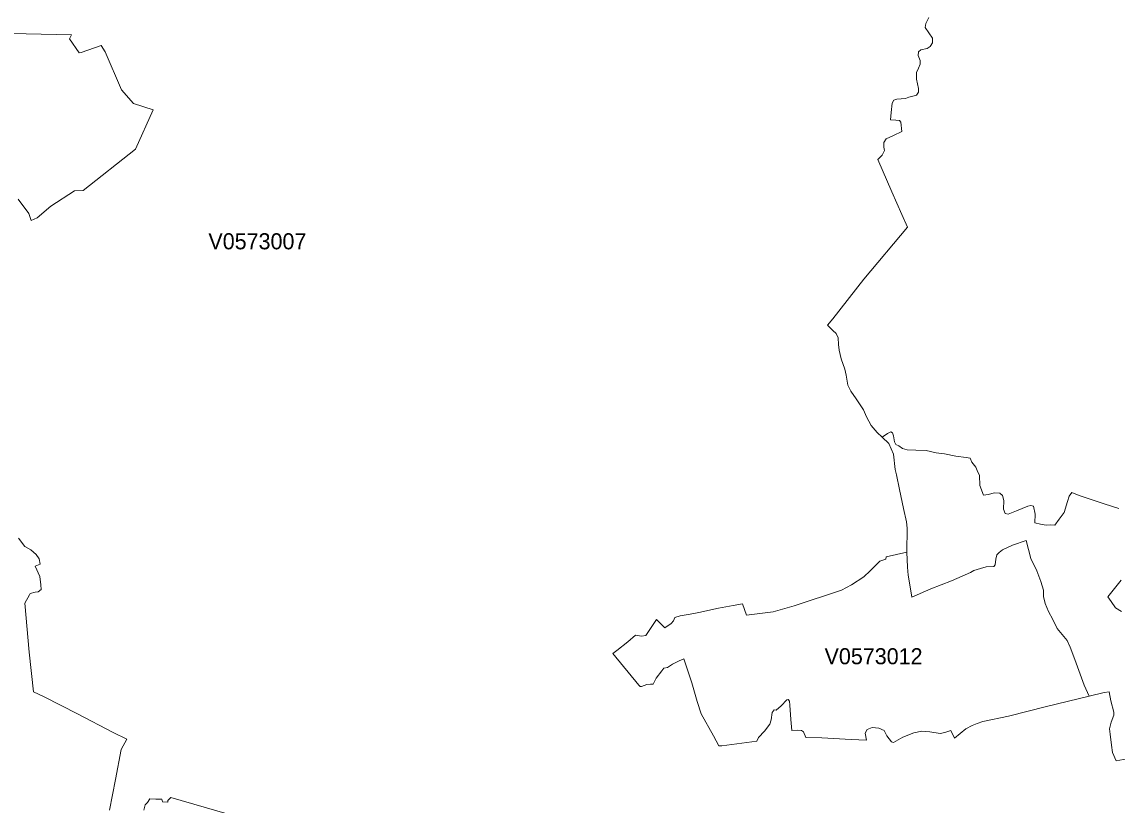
# Model space of a CAD drawing. Extents: x 369010 to 735936, y 6377141 to 6616555.
# Drawn here: x 618202 to 625018, y 6512798 to 6517672 of the extents above; entities that cross this region are included whole.
import ezdxf
from ezdxf.enums import TextEntityAlignment as Align

# ---------------------------------------------------------------- set-up
doc = ezdxf.new("R2010")
doc.units = 0
doc.header["$LTSCALE"] = 40
doc.layers.add('3', color=7, linetype='Continuous', lineweight=13)
doc.layers.add('4', color=7, linetype='Continuous')

msp = doc.modelspace()

# ---------------------------------------------------------------- linework, layer by layer
at = {"layer": '3'}
for points in [[(623846.48, 6517698.73), (623826.61, 6517661.49), (623822.64, 6517636.34), (623846.48, 6517603.07), (623869.15, 6517571.13), (623867.83, 6517540.51), (623853.26, 6517518), (623835.88, 6517507.25), (623796, 6517497.98), (623781.6, 6517485.4), (623780.27, 6517462.72), (623790.87, 6517430.78), (623790.87, 6517408.27), (623781.6, 6517384.28), (623769.68, 6517356.31), (623769.68, 6517315.09), (623781.6, 6517258), (623781.6, 6517234), (623768.36, 6517216.79), (623747.17, 6517210.17), (623720.53, 6517203.55), (623700.67, 6517195.44), (623647.54, 6517191.46), (623629, 6517184.18), (623618.41, 6517165.64), (623611.79, 6517107.06), (623606.33, 6517063.2), (623640.92, 6517060.55), (623662.27, 6517059.23), (623671.54, 6517047.31), (623676.83, 6516990.05), (623625.03, 6516964.89), (623581.17, 6516943.54), (623565.28, 6516922.35), (623565.28, 6516891.74), (623570.58, 6516870.88), (623556.02, 6516842.91), (623528.05, 6516814.94), (623615.76, 6516613.52), (623678.16, 6516473.84), (623712.75, 6516394.07), (623441.65, 6516071.83), (623248.18, 6515824.9), (623215.08, 6515785.18), (623248.34, 6515751.08), (623269.53, 6515732.55), (623281.61, 6515705.9), (623284.26, 6515664.69), (623288.23, 6515628.77), (623299.98, 6515575.98), (623322.66, 6515510.77), (623330.6, 6515473.53), (623342.52, 6515411.14), (623361.05, 6515373.9), (623394.32, 6515326.07), (623427.58, 6515276.91), (623439.34, 6515257.38), (623457.87, 6515213.53), (623487.17, 6515160.4), (623524.4, 6515116.54), (623554.86, 6515088.57)], [(623640.92, 6517060.55), (623606.33, 6517063.2), (623611.79, 6517107.06), (623618.41, 6517165.64), (623629, 6517184.18), (623647.54, 6517191.46), (623700.67, 6517195.44), (623720.53, 6517203.55), (623747.17, 6517210.17), (623768.36, 6517216.79), (623781.6, 6517234), (623781.6, 6517258), (623769.68, 6517315.09), (623769.68, 6517356.31), (623781.6, 6517384.28), (623790.87, 6517408.27), (623790.87, 6517430.78), (623780.27, 6517462.72), (623781.6, 6517485.4), (623796, 6517497.98), (623835.88, 6517507.25), (623853.26, 6517518), (623867.83, 6517540.51), (623869.15, 6517571.13), (623846.48, 6517603.07), (623822.64, 6517636.34), (623826.61, 6517661.49), (623846.48, 6517698.73)], [(618178.79, 6516569.66), (618245.16, 6516479.3), (618259.39, 6516436.93), (618296.63, 6516452.82), (618381.53, 6516524.48), (618528.67, 6516621.14), (618583.12, 6516622.46), (618908, 6516879.82), (619018.06, 6517125.1), (618897.08, 6517163.49), (618821.44, 6517249.89), (618720.65, 6517485.73), (618694.17, 6517524.13), (618570.7, 6517481.76), (618558.79, 6517479.11), (618497.72, 6517566.66), (618509.63, 6517591.98), (618228.44, 6517596.95), (617955.53, 6517599.6)], [(617955.53, 6517599.6), (618228.44, 6517596.95), (618509.63, 6517591.98), (618497.72, 6517566.66), (618558.79, 6517479.11), (618570.7, 6517481.76), (618694.17, 6517524.13), (618720.65, 6517485.73), (618821.44, 6517249.89), (618897.08, 6517163.49), (619018.06, 6517125.1), (618908, 6516879.82), (618583.12, 6516622.46), (618528.67, 6516621.14), (618381.53, 6516524.48), (618296.63, 6516452.82), (618259.39, 6516436.93), (618245.16, 6516479.3), (618178.79, 6516569.66)], [(622970.63, 6513455.05), (622961.36, 6513453.72), (622926.77, 6513416.48), (622894.83, 6513388.51), (622884.23, 6513391), (622870.83, 6513373.62), (622864.21, 6513328.1), (622856.1, 6513302.78), (622822.83, 6513258.59), (622786.75, 6513218.54), (622776, 6513197.02), (622556.87, 6513166.41), (622538.17, 6513166.41), (622504.9, 6513228.8), (622428.77, 6513366.5), (622403.45, 6513442.8), (622371.34, 6513559.15), (622322.02, 6513708.27), (622291.23, 6513695.03), (622249.86, 6513674.83), (622220.4, 6513654.81), (622196.4, 6513649.51), (622184.32, 6513633.46), (622149.73, 6513587.94), (622129.54, 6513550.54), (622113.65, 6513550.54), (622090.81, 6513547.89), (622057.38, 6513535.81), (622049.43, 6513537.14), (622040, 6513543.76), (621879.79, 6513741.7), (621904.95, 6513760.4), (621971.81, 6513813.86), (622021.13, 6513856.72), (622058.54, 6513848.61), (622085.18, 6513853.91), (622151.88, 6513954.21), (622202.69, 6513900.75), (622242.74, 6513927.39), (622256.15, 6513944.77), (622264.09, 6513964.8), (622297.52, 6513975.56), (622360.41, 6513986.31), (622413.87, 6513996.91), (622536.35, 6514023.55), (622627.21, 6514040.93), (622686.13, 6514050.36), (622710.12, 6513979.53), (622876.13, 6514001.54), (623007.54, 6514037.29), (623302.63, 6514135.76), (623365.19, 6514169.03), (623441.16, 6514217.69), (623481.7, 6514256.58), (623539.96, 6514316.16), (623578.52, 6514328.08), (623579.85, 6514343.97), (623709.93, 6514371.94), (623711.26, 6514520.89), (623707.45, 6514561.77), (623688.75, 6514642.87), (623662.27, 6514762.03), (623643.73, 6514852.56), (623636.95, 6514886.99), (623626.35, 6514981.49), (623595.9, 6515047.86), (623554.86, 6515088.57), (623524.4, 6515116.54), (623487.17, 6515160.4), (623457.87, 6515213.53), (623439.34, 6515257.38), (623427.58, 6515276.91), (623394.32, 6515326.07), (623361.05, 6515373.9), (623342.52, 6515411.14), (623330.6, 6515473.53), (623322.66, 6515510.77), (623299.98, 6515575.98), (623288.23, 6515628.77), (623284.26, 6515664.69), (623281.61, 6515705.9), (623269.53, 6515732.55), (623248.34, 6515751.08), (623215.08, 6515785.18), (623248.18, 6515824.9), (623441.65, 6516071.83), (623712.75, 6516394.07), (623678.16, 6516473.84), (623615.76, 6516613.52), (623528.05, 6516814.94), (623556.02, 6516842.91), (623570.58, 6516870.88), (623565.28, 6516891.74), (623565.28, 6516922.35), (623581.17, 6516943.54), (623625.03, 6516964.89), (623676.83, 6516990.05), (623671.54, 6517047.31), (623662.27, 6517059.23), (623640.92, 6517060.55)], [(623554.86, 6515088.57), (623588.12, 6515109.75), (623609.31, 6515121.84), (623620.07, 6515113.89), (623625.36, 6515096.51), (623631.98, 6515057.95), (623639.76, 6515042.39), (623658.3, 6515034.45), (623682.3, 6515017.24), (623711.42, 6515009.13), (623765.87, 6515006.48), (623828.27, 6515003.83), (623890.83, 6514990.59), (623943.96, 6514983.97), (624014.3, 6514970.57), (624077.85, 6514961.46), (624103.17, 6514956.17), (624112.44, 6514932.17), (624137.6, 6514901.55), (624146.53, 6514880.37), (624161.26, 6514849.91), (624163.91, 6514786.03), (624185.1, 6514727.61), (624215.71, 6514731.58), (624254.11, 6514740.85), (624287.38, 6514739.52), (624304.59, 6514724.96), (624312.37, 6514693.35), (624311.04, 6514640.22), (624320.48, 6514612.25), (624340.34, 6514609.6), (624390.82, 6514629.63), (624461.16, 6514658.76), (624481.02, 6514662.89), (624496.91, 6514658.76), (624507.5, 6514608.28), (624504.85, 6514555.15), (624540.76, 6514545.88), (624576.68, 6514540.59), (624601.84, 6514541.91), (624629.81, 6514539.26), (624657.61, 6514577.66), (624688.23, 6514619.03), (624708.09, 6514686.73), (624718.85, 6514719.99), (624736.06, 6514743.99), (624781.24, 6514725.29), (624843.64, 6514704.1), (624936.32, 6514673.49), (625029.17, 6514643.03)], [(624936.32, 6514673.49), (624843.64, 6514704.1), (624781.24, 6514725.29), (624736.06, 6514743.99), (624718.85, 6514719.99), (624708.09, 6514686.73), (624688.23, 6514619.03), (624657.61, 6514577.66), (624629.81, 6514539.26), (624601.84, 6514541.91), (624576.68, 6514540.59), (624540.76, 6514545.88), (624504.85, 6514555.15), (624507.5, 6514608.28), (624496.91, 6514658.76), (624481.02, 6514662.89), (624461.16, 6514658.76), (624390.82, 6514629.63), (624340.34, 6514609.6), (624320.48, 6514612.25), (624311.04, 6514640.22), (624312.37, 6514693.35), (624304.59, 6514724.96), (624287.38, 6514739.52), (624254.11, 6514740.85), (624215.71, 6514731.58), (624185.1, 6514727.61), (624163.91, 6514786.03), (624161.26, 6514849.91), (624146.53, 6514880.37), (624137.6, 6514901.55), (624112.44, 6514932.17), (624103.17, 6514956.17), (624077.85, 6514961.46), (624014.3, 6514970.57), (623943.96, 6514983.97), (623890.83, 6514990.59), (623828.27, 6515003.83), (623765.87, 6515006.48), (623711.42, 6515009.13), (623682.3, 6515017.24), (623658.3, 6515034.45), (623639.76, 6515042.39), (623631.98, 6515057.95), (623625.36, 6515096.51), (623620.07, 6515113.89), (623609.31, 6515121.84), (623588.12, 6515109.75), (623554.86, 6515088.57), (623595.9, 6515047.86), (623626.35, 6514981.49), (623636.95, 6514886.99), (623643.73, 6514852.56), (623662.27, 6514762.03), (623688.75, 6514642.87), (623707.45, 6514561.77), (623711.26, 6514520.89), (623709.93, 6514371.94), (623712.58, 6514278.92), (623717.88, 6514229.6), (623730.29, 6514157.11), (623740.88, 6514091.9), (623859.22, 6514143.87), (623986.82, 6514194.35), (624105.32, 6514245.99), (624126.67, 6514257.91), (624167.88, 6514271.31), (624202.31, 6514280.58), (624250.14, 6514283.23), (624259.41, 6514292.5), (624262.06, 6514328.41), (624268.84, 6514355.06), (624283.41, 6514369.62), (624304.59, 6514385.67), (624365.83, 6514414.8), (624450.73, 6514444.1), (624480.02, 6514333.71), (624518.59, 6514256.58), (624542.75, 6514189.06), (624560.13, 6514135.76), (624558.8, 6514097.2), (624569.4, 6514052.02), (624590.58, 6514002.86), (624617.23, 6513952.38), (624644.87, 6513898.1), (624686.08, 6513847.62), (624705.94, 6513822.46), (624725.96, 6513781.25), (624755.09, 6513704.13), (624813.52, 6513544.91), (624842.81, 6513477.06), (624936.82, 6513499.23), (624968.59, 6513503.21), (624978.03, 6513447.43), (624996.56, 6513375.6), (624997.89, 6513358.23), (624980.67, 6513314.37), (624971.24, 6513273.16), (624973.89, 6513239.89), (624982, 6513170.71)], [(625029.17, 6514643.03), (624936.32, 6514673.49)], [(618783.71, 6512957.21), (618819.95, 6513143.9), (618854.71, 6513209.44), (618770.47, 6513250.81), (618547.53, 6513365.51), (618340.49, 6513472.59), (618273.96, 6513503.54), (618247.31, 6513749.64), (618219.17, 6514054.5), (618248.63, 6514107.13), (618253.93, 6514115.08), (618283.06, 6514123.02), (618303.08, 6514125.67), (618321.62, 6514138.91), (618318.97, 6514168.2), (618312.35, 6514221), (618284.55, 6514284.72), (618315, 6514297.96), (618309.7, 6514329.9), (618291.17, 6514357.7), (618256.58, 6514385.67), (618219.5, 6514408.18), (618179.62, 6514458.66)], [(618179.62, 6514458.66), (618219.5, 6514408.18), (618256.58, 6514385.67), (618291.17, 6514357.7), (618309.7, 6514329.9), (618315, 6514297.96), (618284.55, 6514284.72), (618312.35, 6514221), (618318.97, 6514168.2), (618321.62, 6514138.91), (618303.08, 6514125.67), (618283.06, 6514123.02), (618253.93, 6514115.08), (618248.63, 6514107.13), (618219.17, 6514054.5), (618247.31, 6513749.64), (618273.96, 6513503.54), (618340.49, 6513472.59), (618547.53, 6513365.51), (618770.47, 6513250.81), (618854.71, 6513209.44), (618819.95, 6513143.9), (618783.71, 6512957.21), (618746.3, 6512767.38)], [(622894.83, 6513388.51), (622926.77, 6513416.48), (622961.36, 6513453.72), (622970.63, 6513455.05), (622978.57, 6513445.78), (622981.22, 6513419.13), (622986.52, 6513331.25), (622993.14, 6513263.39), (623030.38, 6513264.72), (623053.05, 6513262.07), (623064.97, 6513254.12), (623080.52, 6513219.53), (623179, 6513216.88), (623362.05, 6513207.45), (623457.71, 6513202.16), (623449.76, 6513244.86), (623463, 6513268.69), (623493.62, 6513280.77), (623534.83, 6513277.96), (623568.1, 6513263.39), (623583.99, 6513230.13), (623613.28, 6513191.56), (623626.52, 6513187.59), (623683.62, 6513220.86), (623752.47, 6513248.66), (623802.95, 6513259.25), (623852.1, 6513253.96), (623915.99, 6513244.69), (623944.95, 6513249.99), (623983.51, 6513261.9), (624006.02, 6513215.4), (624076.36, 6513273.82), (624114.92, 6513293.84), (624146.7, 6513307.08), (624182.61, 6513317.68), (624341.83, 6513352.27), (624578.17, 6513410.86), (624842.81, 6513477.06), (624813.52, 6513544.91), (624755.09, 6513704.13), (624725.96, 6513781.25), (624705.94, 6513822.46), (624686.08, 6513847.62), (624644.87, 6513898.1), (624617.23, 6513952.38), (624590.58, 6514002.86), (624569.4, 6514052.02), (624558.8, 6514097.2), (624560.13, 6514135.76), (624542.75, 6514189.06), (624518.59, 6514256.58), (624480.02, 6514333.71), (624450.73, 6514444.1), (624365.83, 6514414.8), (624304.59, 6514385.67), (624283.41, 6514369.62), (624268.84, 6514355.06), (624262.06, 6514328.41), (624259.41, 6514292.5), (624250.14, 6514283.23), (624202.31, 6514280.58), (624167.88, 6514271.31), (624126.67, 6514257.91), (624105.32, 6514245.99), (623986.82, 6514194.35), (623859.22, 6514143.87), (623740.88, 6514091.9), (623730.29, 6514157.11), (623717.88, 6514229.6), (623712.58, 6514278.92), (623709.93, 6514371.94), (623579.85, 6514343.97), (623578.52, 6514328.08), (623539.96, 6514316.16), (623481.7, 6514256.58), (623441.16, 6514217.69), (623365.19, 6514169.03), (623302.63, 6514135.76), (623007.54, 6514037.29), (622876.13, 6514001.54), (622710.12, 6513979.53), (622686.13, 6514050.36), (622627.21, 6514040.93), (622536.35, 6514023.55), (622413.87, 6513996.91), (622360.41, 6513986.31), (622297.52, 6513975.56), (622264.09, 6513964.8), (622256.15, 6513944.77), (622242.74, 6513927.39), (622202.69, 6513900.75), (622151.88, 6513954.21), (622085.18, 6513853.91), (622058.54, 6513848.61), (622021.13, 6513856.72), (621971.81, 6513813.86), (621904.95, 6513760.4), (621879.79, 6513741.7), (622040, 6513543.76), (622049.43, 6513537.14)], [(625043.4, 6514197.33), (624960.81, 6514093.89), (624980.84, 6514064.6), (625007.32, 6514026.03), (625044.56, 6514002.04)], [(625044.56, 6514002.04), (625007.32, 6514026.03), (624980.84, 6514064.6), (624960.81, 6514093.89), (625043.4, 6514197.33)], [(622049.43, 6513537.14), (622057.38, 6513535.81), (622090.81, 6513547.89), (622113.65, 6513550.54), (622129.54, 6513550.54), (622149.73, 6513587.94), (622184.32, 6513633.46), (622196.4, 6513649.51), (622220.4, 6513654.81), (622249.86, 6513674.83), (622291.23, 6513695.03), (622322.02, 6513708.27), (622371.34, 6513559.15), (622403.45, 6513442.8), (622428.77, 6513366.5), (622504.9, 6513228.8), (622538.17, 6513166.41), (622556.87, 6513166.41), (622776, 6513197.02), (622786.75, 6513218.54), (622822.83, 6513258.59), (622856.1, 6513302.78), (622864.21, 6513328.1), (622870.83, 6513373.62), (622884.23, 6513391), (622894.83, 6513388.51)], [(625080.14, 6513086.14), (625011.13, 6513074.22), (624989.78, 6513126.02), (624982, 6513170.71), (624973.89, 6513239.89), (624971.24, 6513273.16), (624980.67, 6513314.37), (624997.89, 6513358.23), (624996.56, 6513375.6), (624978.03, 6513447.43), (624968.59, 6513503.21), (624936.82, 6513499.23), (624842.81, 6513477.06), (624578.17, 6513410.86), (624341.83, 6513352.27), (624182.61, 6513317.68), (624146.7, 6513307.08), (624114.92, 6513293.84), (624076.36, 6513273.82), (624006.02, 6513215.4), (623983.51, 6513261.9), (623944.95, 6513249.99), (623915.99, 6513244.69), (623852.1, 6513253.96), (623802.95, 6513259.25), (623752.47, 6513248.66), (623683.62, 6513220.86), (623626.52, 6513187.59), (623613.28, 6513191.56), (623583.99, 6513230.13), (623568.1, 6513263.39), (623534.83, 6513277.96), (623493.62, 6513280.77), (623463, 6513268.69), (623449.76, 6513244.86), (623457.71, 6513202.16), (623362.05, 6513207.45), (623179, 6513216.88), (623080.52, 6513219.53), (623064.97, 6513254.12), (623053.05, 6513262.07), (623030.38, 6513264.72), (622993.14, 6513263.39), (622986.52, 6513331.25), (622981.22, 6513419.13), (622978.57, 6513445.78), (622970.63, 6513455.05)], [(624982, 6513170.71), (624989.78, 6513126.02), (625011.13, 6513074.22), (625080.14, 6513086.14)], [(618746.3, 6512767.38), (618783.71, 6512957.21)], [(619478.99, 6512743.71), (619129.28, 6512845), (619110.58, 6512826.3), (619109.42, 6512815.54), (619075.99, 6512819.51), (619073.34, 6512834.24), (619034.61, 6512835.56), (618998.53, 6512836.89), (618983.8, 6512814.21), (618967.75, 6512799.48), (618961.13, 6512766.05)], [(618961.13, 6512766.05), (618967.75, 6512799.48), (618983.8, 6512814.21), (618998.53, 6512836.89), (619034.61, 6512835.56), (619073.34, 6512834.24), (619075.99, 6512819.51), (619109.42, 6512815.54), (619110.58, 6512826.3), (619129.28, 6512845), (619478.99, 6512743.71)]]:
    msp.add_lwpolyline(points, dxfattribs=at)

# ---------------------------------------------------------------- texts
at = {"layer": '4'}
for s, p in [('V0573007', (619667.05, 6516256.68)), ('V0573012', (623501.86, 6513674.6))]:
    msp.add_text(s, height=100, dxfattribs=at).set_placement(p, align=Align.CENTER)

doc.saveas('drawing.dxf')
